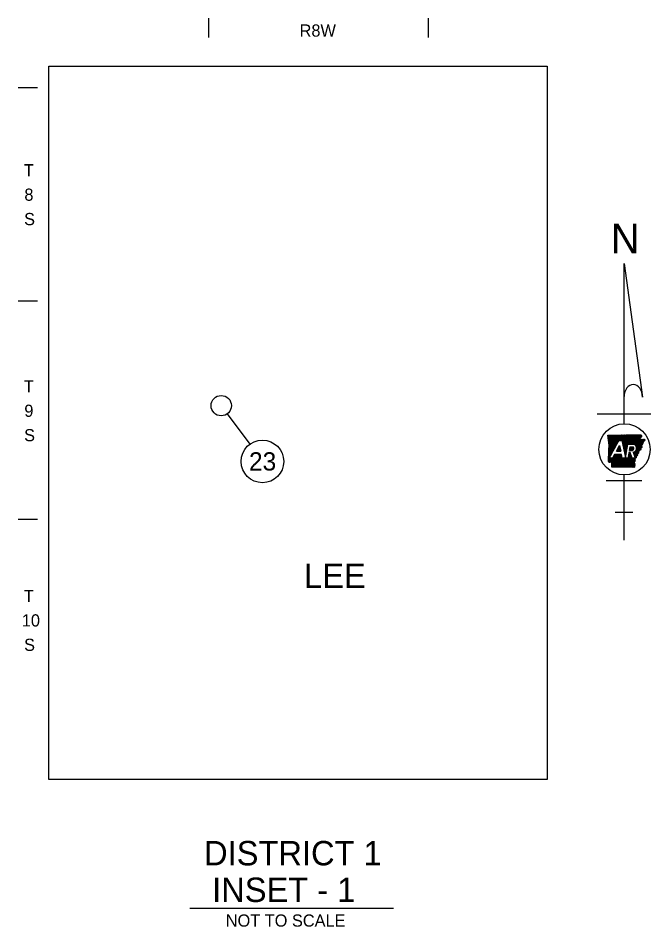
# Model space of a CAD drawing. Extents: x -42408 to 34530, y -43140 to 20491.
# Drawn here: x 25930 to 29041, y -11581 to -7113 of the extents above; entities that cross this region are included whole.
import ezdxf

# ---------------------------------------------------------------- set-up
doc = ezdxf.new("R2010")
doc.units = 0
for name, color, linetype in [('2', 7, 'Continuous'), ('30', 7, 'Continuous'), ('Default', 7, 'Continuous'), ('R_Proposed Road_Shoulder', 7, 'Continuous')]:
    doc.layers.add(name, color=color, linetype=linetype)

msp = doc.modelspace()

# ---------------------------------------------------------------- linework, layer by layer
at = {"layer": '30'}
for p, q in [((28909.1, -8319.6), (29000, -8976.6)), ((28909.1, -9107.5), (28909.1, -8319.6)), ((26958, -9058.7), (27068.2, -9208.1)), ((28777.5, -9058.8), (29040.6, -9058.8)), ((28829.3, -9163.9), (28830.3, -9162.9)), ((28829.6, -9167), (28833.8, -9162.9)), ((28830, -9170.1), (28837.3, -9162.9)), ((28830.4, -9173.2), (28840.8, -9162.9)), ((28830.8, -9176.3), (28844.3, -9162.9)), ((28831.2, -9179.4), (28847.7, -9162.9)), ((28831.6, -9182.5), (28851.2, -9162.9)), ((28832, -9185.6), (28854.7, -9162.9)), ((28832.3, -9188.7), (28858.2, -9162.9)), ((28832.7, -9191.8), (28861.7, -9162.9)), ((28833.1, -9194.9), (28865.1, -9162.9)), ((28833.5, -9198), (28868.6, -9162.9)), ((28833.9, -9201.1), (28872.1, -9162.9)), ((28834.1, -9246.1), (28876.7, -9203.6)), ((28834.3, -9204.2), (28875.6, -9162.9)), ((28834.3, -9242.5), (28881.3, -9195.5)), ((28834.4, -9238.9), (28910.5, -9162.8)), ((28834.5, -9235.3), (28907, -9162.8)), ((28834.6, -9231.7), (28903.5, -9162.8)), ((28834.7, -9228.1), (28900, -9162.8)), ((28834.7, -9207.3), (28879.1, -9162.9)), ((28834.9, -9224.5), (28896.5, -9162.8)), ((28835, -9220.9), (28893, -9162.9)), ((28835, -9210.4), (28882.6, -9162.9)), ((28835.1, -9217.3), (28889.5, -9162.9)), ((28835.2, -9213.7), (28886.1, -9162.9)), ((28835.4, -9276.5), (28884, -9190.7)), ((28884, -9190.7), (28898.4, -9190.7)), ((28886.1, -9190.7), (28914, -9162.8)), ((28889.6, -9190.7), (28917.5, -9162.8)), ((28893.1, -9190.7), (28921, -9162.8)), ((28896.6, -9190.7), (28924.5, -9162.7)), ((28898.7, -9192), (28928.1, -9162.7)), ((28899.3, -9194.9), (28931.6, -9162.6)), ((28900, -9197.7), (28935.1, -9162.6)), ((28900.6, -9200.6), (28938.7, -9162.5)), ((28901.2, -9203.5), (28942.2, -9162.4)), ((28901.8, -9206.3), (28945.7, -9162.4)), ((28902.4, -9209.2), (28949.3, -9162.3)), ((28903, -9212.1), (28952.8, -9162.3)), ((28903.6, -9214.9), (28956.4, -9162.2)), ((28904.2, -9217.8), (28959.9, -9162.2)), ((28904.9, -9220.7), (28963.4, -9162.1)), ((28905.5, -9223.6), (28967, -9162.1)), ((28906.1, -9226.4), (28970.5, -9162)), ((28906.7, -9229.3), (28974.1, -9161.9)), ((28930.9, -9208.6), (28977.7, -9161.8)), ((28934.4, -9208.6), (28981.2, -9161.7)), ((28937.9, -9208.6), (28984.8, -9161.7)), ((28941.3, -9208.6), (28988.3, -9161.6)), ((28944.8, -9208.6), (28991.9, -9161.5)), ((28948.3, -9208.6), (28992.7, -9164.2)), ((28951.8, -9208.6), (28994.4, -9166)), ((28955.3, -9208.6), (28994.8, -9169)), ((28958.8, -9208.6), (28986.9, -9180.5)), ((28961.9, -9208.9), (28986.2, -9184.6)), ((28963.8, -9210.5), (28989.9, -9184.5)), ((28965.5, -9212.3), (28993.5, -9184.3)), ((28967, -9214.2), (28997.2, -9184.1)), ((28968.3, -9216.4), (29000.9, -9183.9)), ((28969.4, -9218.9), (29004.5, -9183.7)), ((28970, -9232.2), (29001.6, -9200.6)), ((28970.2, -9221.5), (29007.9, -9183.9)), ((28970.7, -9224.5), (29009.5, -9185.7)), ((28970.7, -9228), (29001.2, -9197.5)), ((28997.7, -9208), (29002, -9203.7)), ((29007.9, -9190.8), (29011.1, -9187.6)), ((28833.5, -9264.1), (28854, -9243.7)), ((28833.7, -9260.5), (28858.5, -9235.7)), ((28833.8, -9256.9), (28863.1, -9227.6)), ((28833.9, -9253.3), (28867.6, -9219.6)), ((28834, -9249.7), (28872.2, -9211.6)), ((28871.2, -9242.8), (28887.1, -9214.7)), ((28871.2, -9242.8), (28893.1, -9242.8)), ((28871.3, -9242.8), (28889.2, -9224.9)), ((28874.8, -9242.8), (28889.8, -9227.8)), ((28875.5, -9235.2), (28888.6, -9222)), ((28878.3, -9242.8), (28890.5, -9230.6)), ((28880, -9227.1), (28888, -9219.2)), ((28881.8, -9242.8), (28891.1, -9233.5)), ((28884.6, -9219.1), (28887.4, -9216.3)), ((28885.3, -9242.8), (28891.7, -9236.4)), ((28888.7, -9242.8), (28892.3, -9239.3)), ((28892.2, -9242.8), (28892.9, -9242.1)), ((28907.3, -9232.2), (28927.1, -9212.4)), ((28907.9, -9235), (28926.3, -9216.6)), ((28908.5, -9237.9), (28925.6, -9220.8)), ((28909.2, -9240.8), (28924.9, -9225.1)), ((28909.8, -9243.6), (28924.1, -9229.3)), ((28910.4, -9246.5), (28923.4, -9233.5)), ((28911, -9249.4), (28922.7, -9237.7)), ((28911.6, -9252.2), (28921.9, -9241.9)), ((28912.2, -9255.1), (28921.2, -9246.1)), ((28927.7, -9208.6), (28961.5, -9208.6)), ((28935.1, -9239), (28953.4, -9220.7)), ((28935.1, -9239), (28949.5, -9239)), ((28935.8, -9234.8), (28949.9, -9220.7)), ((28936.5, -9230.6), (28946.4, -9220.7)), ((28937.3, -9226.4), (28943, -9220.7)), ((28938, -9222.2), (28939.5, -9220.7)), ((28938.3, -9220.7), (28954.1, -9220.7)), ((28938.6, -9239), (28955.3, -9222.2)), ((28942.1, -9239), (28956.5, -9224.5)), ((28945.5, -9239), (28957.2, -9227.4)), ((28949, -9239), (28956.9, -9231.2)), ((28953.4, -9247.7), (28964, -9276.5)), ((28953.7, -9248.5), (28954.8, -9247.4)), ((28954.6, -9251), (28961.3, -9244.4)), ((28955.6, -9253.6), (28994.2, -9215)), ((28956.5, -9256.1), (28994.8, -9217.8)), ((28957.5, -9258.6), (28995.5, -9220.6)), ((28958.4, -9261.2), (28996.1, -9223.4)), ((28959.3, -9263.7), (28980.2, -9242.8)), ((28960.3, -9266.3), (28979.8, -9246.7)), ((28966.9, -9238.7), (28993.5, -9212.1)), ((28984.2, -9238.8), (28989.1, -9233.9)), ((28832.6, -9292.9), (28849.1, -9276.5)), ((28832.7, -9289.4), (28845.6, -9276.5)), ((28832.8, -9285.8), (28842.1, -9276.5)), ((28833, -9282.2), (28838.6, -9276.5)), ((28833.1, -9278.5), (28835.8, -9275.8)), ((28833.2, -9274.9), (28840.3, -9267.8)), ((28833.3, -9271.3), (28844.9, -9259.8)), ((28833.4, -9267.7), (28849.4, -9251.7)), ((28833.9, -9295.1), (28870.5, -9258.5)), ((28852.1, -9276.5), (28835.4, -9276.5)), ((28836, -9296.5), (28874, -9258.5)), ((28838.5, -9297.5), (28877.5, -9258.5)), ((28842.7, -9296.8), (28881, -9258.5)), ((28846.2, -9296.8), (28884.5, -9258.5)), ((28848.9, -9297.5), (28888, -9258.5)), ((28849, -9304.4), (28894.9, -9258.5)), ((28849, -9300.9), (28891.4, -9258.5)), ((28849.1, -9307.8), (28896.8, -9260.1)), ((28849.1, -9311.3), (28897.4, -9263)), ((28849.1, -9314.8), (28898, -9265.9)), ((28849.1, -9318.3), (28898.6, -9268.7)), ((28849.1, -9321.7), (28899.2, -9271.6)), ((28862.3, -9258.5), (28852.1, -9276.5)), ((28852.6, -9321.7), (28899.8, -9274.5)), ((28856, -9269.5), (28867.1, -9258.5)), ((28856.1, -9321.7), (28901.3, -9276.5)), ((28859.6, -9321.7), (28904.8, -9276.5)), ((28860.6, -9261.5), (28863.6, -9258.5)), ((28896.4, -9258.5), (28862.3, -9258.5)), ((28863, -9321.7), (28908.3, -9276.5)), ((28866.5, -9321.7), (28911.8, -9276.5)), ((28870, -9321.7), (28915.2, -9276.5)), ((28873.5, -9321.7), (28918.7, -9276.5)), ((28877, -9321.7), (28922.2, -9276.5)), ((28880.4, -9321.7), (28925.7, -9276.5)), ((28883.9, -9321.7), (28943.8, -9261.8)), ((28887.4, -9321.8), (28944.8, -9264.4)), ((28890.9, -9321.8), (28945.7, -9266.9)), ((28894.3, -9321.8), (28946.6, -9269.5)), ((28897.8, -9321.8), (28947.6, -9272)), ((28928.5, -9276.5), (28900.3, -9276.5)), ((28901.3, -9321.8), (28948.5, -9274.6)), ((28904.8, -9321.8), (28950.1, -9276.5)), ((28908.2, -9321.8), (28953.5, -9276.5)), ((28911.7, -9321.8), (28957, -9276.5)), ((28912.8, -9258), (28920.5, -9250.4)), ((28913.5, -9260.9), (28919.7, -9254.6)), ((28914.1, -9263.7), (28919, -9258.8)), ((28914.7, -9266.6), (28918.3, -9263)), ((28915.2, -9321.8), (28960.5, -9276.5)), ((28915.3, -9269.5), (28917.5, -9267.2)), ((28915.9, -9272.3), (28916.8, -9271.5)), ((28918.7, -9321.8), (28961.7, -9278.8)), ((28922.2, -9321.8), (28961.8, -9282.1)), ((28925.6, -9321.8), (28962, -9285.5)), ((28929.1, -9273), (28942.9, -9259.3)), ((28929.1, -9321.8), (28962.1, -9288.8)), ((28929.9, -9268.8), (28941.9, -9256.8)), ((28930.6, -9264.6), (28941, -9254.2)), ((28931.3, -9260.4), (28940.1, -9251.7)), ((28932.1, -9256.2), (28939, -9249.2)), ((28932.8, -9251.9), (28935.6, -9249.2)), ((28939.1, -9249.2), (28933.3, -9249.2)), ((28949.2, -9276.5), (28939.1, -9249.2)), ((28964, -9276.5), (28949.2, -9276.5)), ((28961.2, -9268.8), (28979.4, -9250.6)), ((28962.2, -9271.4), (28972.8, -9260.7)), ((28963.1, -9273.9), (28971.3, -9265.7)), ((28932.6, -9321.8), (28956.4, -9298)), ((28936.1, -9321.8), (28957.5, -9300.4)), ((28939.5, -9321.8), (28958.6, -9302.8)), ((28943, -9321.8), (28959.7, -9305.2)), ((28946.5, -9321.8), (28960.7, -9307.6)), ((28950, -9321.9), (28961.6, -9310.2)), ((28953.5, -9321.9), (28960.1, -9315.3)), ((28956.9, -9321.9), (28958.5, -9320.3)), ((28909.1, -9679.3), (28909.1, -9359.6)), ((28821.4, -9386.7), (28996.8, -9386.7)), ((28865.2, -9542.5), (28952.9, -9542.5)), ((26774.6, -11489.8), (27774.6, -11489.8))]:
    msp.add_line(p, q, dxfattribs=at)
for points in [[(28829.1, -9162.9), (28877.2, -9162.9), (28919.4, -9162.8), (28969.1, -9162), (28992.1, -9161.5)], [(28829.1, -9162.9), (28877.2, -9162.9), (28919.3, -9162.8), (28969.1, -9162), (28992.1, -9161.5)], [(28834.4, -9237.6), (28835.3, -9212.2), (28829.1, -9162.9)], [(28832.6, -9292.9), (28835.3, -9212.2), (28829.1, -9162.9)], [(28898.4, -9190.7), (28916.3, -9274.2), (28927.7, -9208.6)], [(29007.2, -9183.6), (29011.4, -9187.9), (29001, -9196.4), (29002.1, -9205), (28993.3, -9210.9), (28996.3, -9224.1), (28989.4, -9230.4), (28988.8, -9237.2), (28980.5, -9240.2), (28979.2, -9253), (28973.2, -9259.4), (28970.3, -9269.1), (28961.6, -9277.1), (28962.3, -9291.1), (28956.3, -9297.8), (28961.7, -9309.9), (28958, -9321.9)], [(28985, -9184.7), (29007.6, -9183.5)], [(28985, -9184.7), (29007.6, -9183.5)], [(28832.6, -9292.9), (28834.4, -9237.6)], [(28887.1, -9214.7), (28893.1, -9242.8)], [(28935.1, -9239), (28938.3, -9220.7)], [(28900.3, -9276.5), (28896.4, -9258.5)], [(28933.3, -9249.2), (28928.5, -9276.5)], [(28958, -9321.9), (28849.1, -9321.7), (28849, -9297.6)], [(28958, -9321.9), (28849.1, -9321.7), (28849, -9297.6)]]:
    msp.add_lwpolyline(points, dxfattribs=at)
for centre, radius in [((26928.4, -9018.5), 50), ((27130.6, -9292.6), 105)]:
    msp.add_circle(centre, radius, dxfattribs=at)
for centre, major_axis, ratio, start_param, end_param in [((28954.5, -8978.1), (-1.9, 63.2), 0.719778, 4.712385, 7.768526), ((28946.1, -9228.4), (-11.1, 0), 0.999987, 1.887169, 3.90762), ((28948.9, -9226.4), (-21.8, 0), 0.999987, 1.777838, 4.099264)]:
    msp.add_ellipse(centre, major_axis=major_axis, ratio=ratio, start_param=start_param, end_param=end_param, dxfattribs=at)
msp.add_ellipse((28911.1, -9233.5), major_axis=(126, 0), ratio=0.999976, dxfattribs=at)
for points in [[(28992.1, -9161.5), (28992.3, -9162.8), (28992.7, -9163.5), (28992.7, -9164.7), (28993.3, -9165.3), (28994.1, -9165.8), (28994.9, -9166.7), (28995.1, -9167.7), (28994.8, -9168.7), (28994.8, -9169.9), (28994.7, -9170.9), (28994.5, -9171.8), (28993.8, -9172.6), (28993.1, -9173.1), (28992.5, -9173.7), (28992, -9174.4), (28991.3, -9175.1), (28990.5, -9175.8), (28989.8, -9176.5), (28989.2, -9177.3), (28988.9, -9178.2), (28988.2, -9178.9), (28987.7, -9179.5), (28987, -9180.3), (28986.6, -9181.1), (28986, -9182), (28985.8, -9182.9), (28985.4, -9183.6), (28985.3, -9183.7)], [(28992.1, -9161.5), (28992.3, -9162.8), (28992.7, -9163.5), (28992.8, -9164.7), (28993.3, -9165.3), (28994.1, -9165.8), (28994.9, -9166.7), (28995.1, -9167.7), (28994.8, -9168.7), (28994.8, -9169.9), (28994.7, -9170.9), (28994.5, -9171.8), (28993.8, -9172.5), (28993.1, -9173.1), (28992.5, -9173.7), (28992, -9174.4), (28991.2, -9175.1), (28990.5, -9175.8), (28989.8, -9176.5), (28989.2, -9177.3), (28988.9, -9178.2), (28988.2, -9178.9), (28987.7, -9179.5), (28987, -9180.3), (28986.6, -9181.1), (28986, -9182), (28985.8, -9182.9), (28985.4, -9183.6), (28985.3, -9183.7)], [(29007.2, -9183.6), (29007.6, -9183.5), (29008.6, -9184.6), (29009, -9185.5), (29009.7, -9186), (29010.4, -9186.3), (29011, -9187), (29011.4, -9187.7), (29011.2, -9188.4), (29010.3, -9188.4), (29009.4, -9188.6), (29008.5, -9188.5), (29007.8, -9189.1), (29008.4, -9189.9), (29009.3, -9190.7), (29009.6, -9191.5), (29009.1, -9192.2), (29008.1, -9192.7), (29007.2, -9193), (29006.4, -9193.7), (29006, -9194.4), (29005.1, -9194.7), (29004.1, -9195), (29003.3, -9195.1), (29002.3, -9195.3), (29001.4, -9195.7), (29001, -9196.5), (29001.1, -9197.6), (29001.1, -9198.7), (29002.1, -9199.1), (29002.9, -9199.2), (29003.8, -9199.6), (29003.7, -9200.2), (29003.1, -9201.1), (29002.3, -9201.7), (29001.6, -9202.1), (29000.9, -9202.7), (29001.1, -9203.3), (29001.8, -9203.7), (29002.2, -9204.4), (29002.1, -9205), (29001.4, -9205.5), (29000.7, -9205.3), (29000.1, -9204.5), (28999.5, -9204.3), (28998.9, -9204), (28998.2, -9204.4), (28998.2, -9205.3), (28998, -9206.2), (28998.2, -9206.9), (28998.4, -9207.8), (28998.4, -9208.6), (28998.2, -9209.6), (28997.7, -9210.6), (28997.1, -9210.9), (28996.8, -9209.8), (28996.7, -9208.9), (28996.4, -9208.3), (28995.9, -9208.3), (28995.3, -9208.8), (28994.6, -9209.5), (28993.8, -9210.2), (28993.2, -9210.9), (28993.5, -9211.9), (28994.2, -9212.1), (28994.7, -9211.9), (28994.9, -9211.3), (28995.4, -9211.2), (28995.9, -9212.2)], [(28983, -9241.6), (28982, -9242.4), (28981.5, -9243.2), (28978.9, -9243), (28978.9, -9243.9), (28978, -9244.4), (28977.2, -9245), (28977.6, -9245.7), (28978.5, -9246.4), (28979.4, -9246.9), (28980, -9247.4), (28980.1, -9248.6), (28980.3, -9249.4), (28980.6, -9250.5), (28980.7, -9251.2), (28980.2, -9252.1), (28979.5, -9252.3), (28978.9, -9252), (28978.1, -9252), (28977.5, -9252.6), (28977, -9253.4), (28976.6, -9254.3), (28976.3, -9255), (28975.9, -9255.7), (28975.3, -9256.6), (28974.5, -9256.8), (28973.5, -9257), (28973, -9257.6), (28973.1, -9258.8), (28973.6, -9259.5), (28974, -9260.4), (28974.3, -9261.2), (28974.2, -9262.2), (28973.8, -9263), (28973.2, -9263.4), (28973, -9264.4), (28972.6, -9265.1), (28972.2, -9265.3), (28971.5, -9265.3), (28970.8, -9265.1), (28970.1, -9265.2), (28969.5, -9265.5), (28968.8, -9265.3), (28968.2, -9264.6), (28967.7, -9264), (28967.1, -9263.8), (28966.4, -9264.2), (28966.3, -9265.2), (28966.6, -9266.2), (28966.9, -9267.5), (28966.6, -9268.3), (28966.5, -9269.7)], [(28995.9, -9212.2), (28996, -9213), (28995.5, -9213.9), (28995.3, -9214.9), (28995.4, -9215.8), (28994.5, -9216.3), (28993.7, -9216.9), (28994.1, -9217.6), (28995, -9218.2), (28995.9, -9218.7), (28996.5, -9219.3), (28996.6, -9220.5), (28996.8, -9221.3), (28997.1, -9222.3), (28997.2, -9223.1), (28996.7, -9223.9), (28996, -9224.1), (28995.4, -9223.9), (28994.6, -9223.9), (28994, -9224.4), (28993.5, -9225.3), (28993.1, -9226.1), (28992.7, -9226.8), (28992.4, -9227.6), (28991.8, -9228.5), (28991, -9228.6), (28990, -9228.9), (28989.5, -9229.5), (28989.6, -9230.6), (28990.1, -9231.4), (28990.5, -9232.3), (28990.8, -9233.1), (28990.7, -9234.1), (28990.2, -9234.9), (28989.7, -9235.3), (28989.5, -9236.2), (28989.1, -9237), (28988.7, -9237.2), (28988, -9237.2), (28987.2, -9237), (28986.6, -9237.1), (28986, -9237.4), (28985.3, -9237.2), (28984.7, -9236.5), (28984.1, -9235.9), (28983.5, -9235.7), (28982.9, -9236), (28982.8, -9237), (28983.1, -9238), (28983.4, -9239.4), (28983.1, -9240.2), (28983, -9241.6)], [(28849, -9297.6), (28849.2, -9297.7), (28848.6, -9297.3), (28847.8, -9296.9), (28846.9, -9296.9), (28845.8, -9296.7), (28844.9, -9296.6), (28844, -9296), (28843, -9296.7), (28841.8, -9297.1), (28841.2, -9296.6), (28840.3, -9297), (28839.7, -9296.8), (28838.7, -9297.5), (28837.7, -9297.2), (28837, -9297.4), (28836.1, -9297.4), (28835.9, -9296.4), (28835.1, -9296.3), (28834.3, -9295.8), (28833.8, -9294.8), (28833.4, -9294), (28832.6, -9292.9)], [(28849, -9297.6), (28849.1, -9297.7), (28848.6, -9297.3), (28847.8, -9296.9), (28846.9, -9296.9), (28845.8, -9296.7), (28844.9, -9296.6), (28844, -9296), (28843, -9296.7), (28841.8, -9297.1), (28841.2, -9296.6), (28840.3, -9297), (28839.7, -9296.8), (28838.7, -9297.5), (28837.7, -9297.2), (28837, -9297.4), (28836.1, -9297.4), (28835.9, -9296.4), (28835.1, -9296.3), (28834.3, -9295.8), (28833.8, -9294.8), (28833.5, -9294), (28832.6, -9292.9)], [(28962.5, -9280.9), (28962.2, -9281.6), (28961.9, -9282.8), (28962, -9283.8), (28962.5, -9284.7), (28963.2, -9285.1), (28964, -9285.8), (28963.9, -9286.9), (28963.4, -9287.2), (28962.4, -9287), (28961.6, -9286.6), (28960.9, -9286.8), (28960, -9287.3), (28959.3, -9287.4), (28959.3, -9288.8), (28960.2, -9289.8), (28961, -9289.8), (28962, -9289.9), (28962.3, -9291), (28961.8, -9291.9), (28960.9, -9292.3), (28959.7, -9291.8), (28959, -9291.2), (28958.1, -9290.7), (28957.1, -9290.4), (28956.6, -9290.5), (28956.3, -9291.8), (28956.8, -9292.9), (28957.5, -9293.7), (28958.3, -9294.7), (28958.1, -9295.5), (28957.6, -9295.7), (28956.7, -9295.9), (28956.1, -9296.2), (28956, -9296.4), (28956.2, -9297.4), (28956.5, -9298.5), (28956.5, -9299.4), (28956.2, -9300.1), (28955.7, -9301.3), (28955.7, -9302.1), (28956.1, -9302.4), (28956.5, -9302.3), (28957.1, -9301.9), (28957.5, -9301.4), (28957.9, -9300.8), (28958.5, -9300.3), (28959.2, -9300.8), (28959.4, -9301.7), (28959, -9302.5), (28958.3, -9302.9), (28957.6, -9303.2), (28957, -9303.8), (28957.1, -9304.6), (28957.6, -9305), (28958.7, -9304.8), (28959.4, -9304.4), (28959.9, -9304.1), (28960.4, -9303.5), (28960.6, -9303), (28961, -9302.5), (28961.7, -9302.3), (28962, -9302.8), (28961.9, -9303.8), (28961.5, -9304.8), (28960.9, -9305.5), (28960.3, -9306.1), (28959.5, -9307.3), (28959.7, -9308.5), (28960, -9309.4), (28960.4, -9310.1), (28961.1, -9310), (28961.9, -9309.9), (28962.4, -9310.2), (28962.3, -9311.1), (28961.7, -9311.9), (28961.2, -9312.7), (28960.9, -9313.7), (28961, -9314.5), (28961, -9315.1), (28960.8, -9315.9), (28960.3, -9316.3), (28959.2, -9316.3), (28958.1, -9316.2), (28957.5, -9316.5), (28957.6, -9317.5), (28958.3, -9318.3), (28958.7, -9318.7), (28959.4, -9319.5), (28959.7, -9320.2), (28959.6, -9320.8), (28959.2, -9321.3), (28958, -9321.9)], [(28962.5, -9280.9), (28962.2, -9281.6), (28961.9, -9282.8), (28962, -9283.8), (28962.5, -9284.7), (28963.2, -9285.1), (28964, -9285.8), (28963.9, -9286.9), (28963.4, -9287.2), (28962.4, -9287), (28961.6, -9286.6), (28960.9, -9286.8), (28960, -9287.3), (28959.3, -9287.4), (28959.3, -9288.8), (28960.2, -9289.8), (28961, -9289.8), (28962, -9289.9), (28962.3, -9291), (28961.8, -9291.9), (28960.9, -9292.3), (28959.7, -9291.8), (28959, -9291.2), (28958.1, -9290.7), (28957.1, -9290.4), (28956.6, -9290.5), (28956.3, -9291.8), (28956.8, -9292.9), (28957.5, -9293.7), (28958.3, -9294.7), (28958.1, -9295.5), (28957.6, -9295.7), (28956.7, -9295.9), (28956.1, -9296.2), (28956, -9296.4), (28956.2, -9297.4), (28956.5, -9298.5), (28956.5, -9299.4), (28956.2, -9300.1), (28955.7, -9301.3), (28955.7, -9302.1), (28956.1, -9302.4), (28956.5, -9302.3), (28957.1, -9301.9), (28957.5, -9301.4), (28957.9, -9300.8), (28958.5, -9300.3), (28959.2, -9300.8), (28959.4, -9301.7), (28959, -9302.5), (28958.3, -9302.9), (28957.6, -9303.2), (28957, -9303.8), (28957.1, -9304.6), (28957.6, -9305), (28958.7, -9304.8), (28959.4, -9304.4), (28959.9, -9304.1), (28960.4, -9303.5), (28960.6, -9303), (28961, -9302.5), (28961.7, -9302.3), (28962, -9302.8), (28961.9, -9303.8), (28961.5, -9304.8), (28960.9, -9305.5), (28960.3, -9306.1), (28959.5, -9307.3), (28959.7, -9308.5), (28960, -9309.4), (28960.4, -9310.1), (28961.1, -9310), (28961.9, -9309.9), (28962.4, -9310.2), (28962.3, -9311.1), (28961.7, -9311.9), (28961.2, -9312.7), (28960.9, -9313.7), (28961, -9314.5), (28961, -9315.1), (28960.8, -9315.9), (28960.3, -9316.3), (28959.2, -9316.3), (28958.1, -9316.2), (28957.5, -9316.5), (28957.6, -9317.5), (28958.3, -9318.3), (28958.7, -9318.7), (28959.4, -9319.5), (28959.7, -9320.2), (28959.6, -9320.8), (28959.2, -9321.3), (28958, -9321.9)], [(28966.5, -9269.7), (28966.5, -9269.8), (28965.9, -9270.4), (28966.2, -9271.5), (28967.4, -9271.9), (28967.9, -9272.9), (28967.9, -9273.8), (28967.6, -9275), (28967, -9275.6), (28966, -9275.8), (28965.2, -9276), (28965.1, -9277.3), (28964.7, -9278), (28964.1, -9278.2), (28963.2, -9277.8), (28962.7, -9277.6), (28962, -9277.3), (28961.2, -9276.8), (28960.5, -9276.9), (28960.7, -9278.2), (28960.8, -9278.2), (28961.5, -9279.2), (28962.2, -9280), (28962.5, -9280.9)], [(28966.5, -9269.7), (28966.5, -9269.8), (28965.9, -9270.4), (28966.2, -9271.5), (28967.4, -9271.9), (28967.9, -9272.9), (28967.9, -9273.8), (28967.6, -9275), (28967, -9275.6), (28966, -9275.8), (28965.2, -9276), (28965.1, -9277.3), (28964.7, -9278), (28964.1, -9278.2), (28963.2, -9277.8), (28962.7, -9277.6), (28962, -9277.3), (28961.2, -9276.8), (28960.5, -9276.9), (28960.7, -9278.2), (28960.8, -9278.2), (28961.5, -9279.2), (28962.2, -9280), (28962.5, -9280.9)]]:
    msp.add_spline(points, degree=3, dxfattribs=at)
at = {"layer": 'Default'}
for p, q in [((26865.5, -7113.3), (26865.5, -7208.3)), ((27945, -7113.3), (27945, -7208.3)), ((26024.7, -7455.3), (25929.7, -7455.3)), ((26024.7, -8504.5), (25929.7, -8504.5)), ((26024.7, -9578.9), (25929.7, -9578.9))]:
    msp.add_line(p, q, dxfattribs=at)
at = {"layer": 'R_Proposed Road_Shoulder'}
msp.add_lwpolyline([(26081.1, -7348.5), (28531.3, -7348.5), (28531.3, -10856.8), (26081.1, -10856.8)], close=True, dxfattribs=at)

# ---------------------------------------------------------------- texts
at = {"layer": '2'}
for s, height, p in [('R8W', 60, (27313.7, -7204.1)), ('T', 60, (25957.6, -7891.1)), ('8', 60, (25960.2, -8011.1)), ('S', 60, (25958.8, -8131.1)), ('T', 60, (25957.6, -8953.7)), ('9', 60, (25960, -9073.7)), ('S', 60, (25958.8, -9193.7)), ('LEE', 120, (27335.6, -9914.8)), ('T', 60, (25957.6, -9984.5)), ('10', 60, (25947.7, -10104.5)), ('S', 60, (25958.8, -10224.5))]:
    msp.add_text(s, height=height, dxfattribs=at).set_placement(p)
at = {"layer": '30'}
for s, height, p in [('N', 146.7, (28843.7, -8270)), ('23', 90, (27064.7, -9337.6)), ('STS 10-03-17', 3.644, (28899.1, -9358.5)), ('DISTRICT 1', 120, (26843.8, -11279.1)), ('INSET - 1', 120, (26883.5, -11459.1)), ('NOT TO SCALE', 60, (26950.6, -11580.4))]:
    msp.add_text(s, height=height, dxfattribs=at).set_placement(p)

doc.saveas('drawing.dxf')
